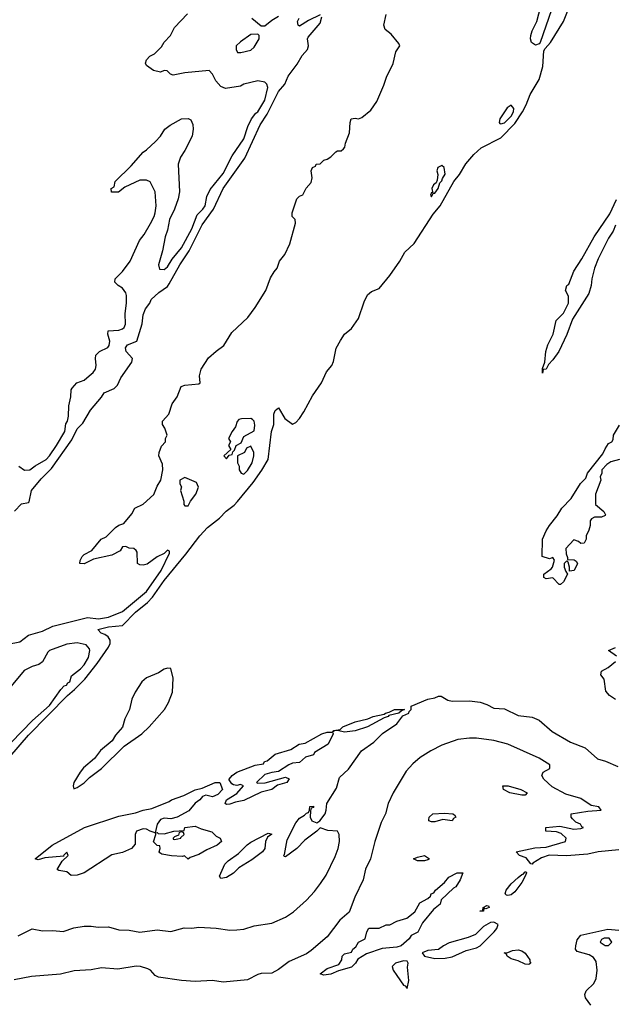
# Model space of a CAD drawing. Header units: inches. Extents: x 2348352 to 2479776, y 460422 to 613655.
# Tile 477 of 590: x 2440919 to 2444349, y 553753 to 559421. Entities that reach past the tile are written whole.
import ezdxf

# ---------------------------------------------------------------- set-up
doc = ezdxf.new("R2010")
doc.units = ezdxf.units.IN
doc.header["$MEASUREMENT"] = 0
doc.layers.add('C4545', color=7, linetype='Continuous')

msp = doc.modelspace()

# ---------------------------------------------------------------- linework, layer by layer
at = {"layer": 'C4545', "color": 4}
for points, elevation in [([(2440861.5, 555178.5), (2440970, 555302.3), (2441194.3, 555530), (2441235.2, 555564.8), (2441294.5, 555625.5), (2441364.7, 555715.3), (2441431, 555809), (2441440.5, 555830), (2441439.6, 555850), (2441428.2, 555868.2), (2441410, 555882), (2441388, 555890), (2441368.7, 555910), (2441430, 555926), (2441510, 555934), (2441585.1, 556010), (2441654.3, 556065.7), (2441683.5, 556096.5), (2441750, 556192.4), (2441876.6, 556343.4), (2441956, 556450), (2442001.4, 556498.5), (2442070, 556552), (2442108.1, 556591.9), (2442153.2, 556626.8), (2442172.4, 556647.6), (2442263.3, 556756.7), (2442312.9, 556827.1), (2442349.6, 556890), (2442369.7, 557050.3), (2442382.7, 557090), (2442381.6, 557150), (2442390, 557170.8), (2442410, 557186), (2442445.8, 557125.8), (2442490, 557093.4), (2442510, 557102), (2442530, 557126), (2442555.8, 557164.2), (2442604.8, 557255.2), (2442656.8, 557330), (2442686.6, 557393.4), (2442716.3, 557430), (2442726.1, 557453.9), (2442742, 557530), (2442765.5, 557574.5), (2442790, 557610.7), (2442830, 557644), (2442870, 557701), (2442903.2, 557796.8), (2442922.5, 557837.5), (2442944.1, 557855.9), (2442990, 557874), (2443050, 557948.2), (2443108.8, 558031.2), (2443136.6, 558083.4), (2443190, 558132.2), (2443299.5, 558300.5), (2443340.3, 558350), (2443419.2, 558490), (2443450.9, 558530), (2443488.9, 558591.1), (2443534.6, 558645.4), (2443576.8, 558683.2), (2443690, 558740.9), (2443770, 558823.2), (2443814.6, 558890), (2443835.5, 558930), (2443858.5, 558990), (2443910, 559076.3), (2443932.2, 559152.2), (2443938, 559242), (2443944.1, 559255.9), (2443976.2, 559290), (2444050, 559410.6), (2444091.5, 559511.5)], 24), ([(2440914, 556850), (2440947.3, 556827.3), (2440978, 556830), (2441007.2, 556852.8), (2441071.8, 556890), (2441091.3, 556910), (2441131.8, 556970), (2441178, 557050), (2441185.2, 557094.8), (2441194, 557110), (2441200.4, 557139.6), (2441202, 557198), (2441213.2, 557250), (2441215.3, 557290), (2441220.2, 557299.8), (2441248, 557330), (2441290, 557346.8), (2441319, 557370), (2441342, 557390), (2441355.3, 557410), (2441359, 557430), (2441355.3, 557470), (2441358, 557490), (2441378, 557510), (2441426, 557534), (2441434.2, 557545.8), (2441437.6, 557570), (2441426, 557610), (2441428.7, 557630), (2441490, 557634.4), (2441510, 557640.5), (2441520.9, 557650), (2441529, 557669), (2441526.6, 557730), (2441534.5, 557790), (2441534.2, 557834.2), (2441530, 557848), (2441510, 557875.3), (2441486, 557890), (2441466, 557910), (2441468, 557930), (2441510, 557971), (2441555.1, 558030), (2441609.3, 558150), (2441635.9, 558184.1), (2441672.1, 558247.9), (2441692.9, 558287.1), (2441699, 558310), (2441704, 558350), (2441699, 558430), (2441670, 558488), (2441650, 558498), (2441610, 558498), (2441523.6, 558456.4), (2441487.3, 558427.3), (2441447.3, 558427.3), (2441446, 558450), (2441462, 558458), (2441468, 558490), (2441560.4, 558579.6), (2441630, 558658), (2441650, 558671.3), (2441700.2, 558719.8), (2441729.3, 558750.7), (2441755.3, 558790), (2441786.3, 558813.7), (2441850, 558851), (2441890, 558851.3), (2441903.6, 558843.6), (2441916.9, 558816.9), (2441918, 558790), (2441911.3, 558750), (2441870, 558668), (2441844.7, 558630), (2441831, 558590), (2441838.8, 558430), (2441830.8, 558390), (2441810.8, 558330), (2441780.7, 558270), (2441770.6, 558210), (2441756.3, 558170), (2441742, 558090), (2441718.8, 558010), (2441724.7, 557984.7), (2441750, 557982.8), (2441770, 557998.8), (2441797.7, 558042.3), (2441850, 558107.7), (2441910, 558216.3), (2441941.7, 558298.3), (2441974.5, 558330), (2441986.6, 558350), (2441997, 558403), (2442016.2, 558443.8), (2442090, 558534.8), (2442143.3, 558636.7), (2442210, 558734.8), (2442233.4, 558806.6), (2442254.5, 558850), (2442278, 558882), (2442290, 558891), (2442330, 558958), (2442348.7, 559030), (2442342, 559050), (2442330, 559062), (2442290, 559068.7), (2442210, 559049), (2442190, 559039), (2442104.7, 559024.7), (2442076.4, 559036.4), (2442049.1, 559069.1), (2442030, 559108), (2442010, 559128), (2441870, 559114), (2441802, 559102), (2441787.3, 559107.3), (2441767.3, 559127.3), (2441750, 559128), (2441730, 559118), (2441690, 559128.7), (2441650, 559158), (2441644, 559170), (2441649, 559190), (2441668.7, 559210), (2441695.1, 559224.9), (2441734.9, 559265.1), (2441750, 559290.6), (2441787.3, 559330), (2441810, 559376), (2441886, 559454)], 36), ([(2443982, 559478), (2443916, 559290), (2443910, 559282), (2443890, 559274), (2443866, 559290), (2443860.9, 559310), (2443862.9, 559330), (2443870, 559356), (2443897, 559410), (2443920.7, 559499.3)], 24), ([(2440850, 555826), (2440919.7, 555840.3), (2440970, 555877.3), (2441050, 555902), (2441110, 555930.6), (2441310, 555980.5), (2441372.7, 555972.7), (2441430, 555982), (2441510, 556014), (2441650, 556128.7), (2441733.3, 556250), (2441782, 556350), (2441782, 556362), (2441770, 556368), (2441751.6, 556348.4), (2441710, 556329), (2441652.4, 556287.6), (2441630, 556281.2), (2441610, 556282), (2441598, 556290), (2441595.3, 556355.3), (2441590, 556366), (2441576.4, 556376.4), (2441550, 556378), (2441530, 556388), (2441510, 556386), (2441496.9, 556363.1), (2441450, 556338), (2441343.6, 556316.4), (2441290, 556288.7), (2441266, 556290), (2441267.3, 556307.3), (2441278, 556330), (2441290, 556342), (2441334.6, 556365.4), (2441388.7, 556430), (2441416, 556444), (2441470, 556498), (2441490, 556511.3), (2441519, 556521), (2441564, 556576), (2441582, 556610), (2441630, 556631.3), (2441691.7, 556688.3), (2441710, 556736), (2441732.3, 556770), (2441742.9, 556830), (2441742, 556862), (2441720.9, 556910), (2441722.7, 556930), (2441734.6, 556965.4), (2441758, 556990), (2441758, 557010), (2441768, 557030), (2441755.3, 557070), (2441742, 557090), (2441742, 557110), (2441778, 557150), (2441797.2, 557210), (2441825.2, 557250), (2441848.7, 557310), (2441870, 557318), (2441950, 557324.7), (2441958, 557330), (2441954, 557370), (2441963.7, 557410), (2442006.5, 557473.5), (2442050, 557513.4), (2442094.7, 557545.3), (2442140.1, 557619.9), (2442233.1, 557706.9), (2442275.9, 557764.1), (2442337.2, 557862.8), (2442364.2, 557935.8), (2442383.7, 557970), (2442401.2, 557990), (2442416, 558030), (2442445.2, 558070), (2442474, 558130), (2442508, 558250), (2442506, 558270), (2442488.4, 558288.4), (2442488, 558310), (2442515.3, 558390), (2442530, 558404.7), (2442550, 558412), (2442569.1, 558450.9), (2442596.5, 558483.5), (2442604, 558510), (2442598, 558550), (2442606, 558570), (2442622, 558578), (2442626, 558590), (2442650, 558592), (2442670, 558612), (2442690, 558618), (2442710, 558631.3), (2442739, 558661), (2442750, 558666), (2442770, 558666), (2442783.2, 558676.8), (2442792, 558688), (2442795.1, 558710), (2442819, 558770), (2442822, 558830), (2442828, 558850), (2442850, 558854.8), (2442870, 558850.8), (2442890, 558858.8), (2442940.1, 558899.9), (2442975.6, 558950), (2443016.3, 559043.7), (2443031.6, 559090), (2443069.3, 559169.3), (2443084.5, 559235.5), (2443108.7, 559270), (2443103.1, 559283.1), (2443058, 559338), (2443023.9, 559363.9), (2443016, 559390), (2443029.6, 559450.4)], 28), ([(2440888.3, 556591.7), (2440930, 556633.4), (2440970, 556641), (2440974.2, 556645.8), (2440987, 556710), (2441042.4, 556777.6), (2441102.3, 556837.7), (2441218.3, 557001.7), (2441250, 557064.9), (2441282, 557098), (2441327.4, 557172.6), (2441390, 557247.3), (2441406.3, 557273.7), (2441462, 557298), (2441482.5, 557317.5), (2441501.5, 557358.5), (2441564, 557450), (2441569, 557470), (2441532.7, 557510), (2441527.8, 557532.2), (2441539, 557550), (2441592.7, 557570), (2441624.5, 557670), (2441630, 557722), (2441644.1, 557755.9), (2441668, 557790), (2441675.3, 557810), (2441719.3, 557850), (2441770, 557885.5), (2441780.1, 557899.9), (2441841.7, 558010), (2441895.1, 558090), (2441970, 558240.5), (2442034.3, 558330), (2442091.5, 558450), (2442215.8, 558624.2), (2442303.6, 558816.4), (2442343.4, 558876.6), (2442410, 559008), (2442446, 559050), (2442464.1, 559095.9), (2442515.9, 559164.1), (2442545.4, 559214.6), (2442576, 559250), (2442582.7, 559270), (2442576, 559310), (2442580.1, 559319.9), (2442650, 559401), (2442658, 559438)], 32), ([(2442256, 559430), (2442310, 559384.7), (2442330, 559384.7), (2442370, 559418.8), (2442410, 559441)], 36), ([(2442650, 559448), (2442583, 559417), (2442530, 559384), (2442522, 559390), (2442519, 559410), (2442529.2, 559430)], 32), ([(2444350, 558237.2), (2444336.4, 558203.6), (2444310, 558164), (2444250, 558044), (2444228.5, 557990), (2444213, 557930), (2444210.4, 557890), (2444196.2, 557843.8), (2444103.1, 557696.9), (2444070.3, 557609.7), (2444023.8, 557510), (2443990, 557462.7), (2443964, 557436), (2443950, 557408.7), (2443932.7, 557407.3), (2443930, 557386), (2443929.1, 557389.1), (2443930, 557414), (2443942.7, 557450), (2443949.5, 557510), (2443959.5, 557550), (2443992, 557610), (2444008, 557690), (2444050, 557731.3), (2444079.3, 557790), (2444079, 557830), (2444062, 557862), (2444069.4, 557890), (2444082, 557898), (2444110, 557974), (2444155.5, 558044.5), (2444226.4, 558170), (2444316.6, 558303.4), (2444355, 558385)], 16), ([(2444374, 556890), (2444323.6, 556876.4), (2444299.6, 556860.4), (2444272, 556830), (2444271.3, 556810), (2444262, 556790), (2444264.7, 556770), (2444234, 556690), (2444234, 556630), (2444282, 556590), (2444292, 556570), (2444290, 556566), (2444270, 556558), (2444230, 556558), (2444211.6, 556548.4), (2444204.7, 556535.3), (2444204.7, 556510), (2444196.9, 556483.1), (2444182, 556450), (2444182, 556430), (2444170, 556408), (2444150, 556406), (2444136.4, 556416.4), (2444110, 556426), (2444063.6, 556376.4), (2444065.4, 556345.4), (2444074, 556326), (2444074, 556314), (2444111.6, 556311.6), (2444123.6, 556303.6), (2444131.1, 556291.1), (2444112, 556250), (2444086, 556246), (2444086, 556270), (2444078, 556298), (2444070, 556306), (2444054, 556290), (2444054, 556270), (2444063.6, 556243.6), (2444074, 556230), (2444050, 556186), (2444034, 556170), (2444026, 556170), (2443990, 556208), (2443950, 556202), (2443938, 556210), (2443938, 556230), (2443980.4, 556259.6), (2443988, 556270), (2443998, 556310), (2443990, 556326), (2443970, 556318), (2443928, 556330), (2443929.4, 556430), (2443950, 556478), (2443969.2, 556510), (2444014.5, 556565.5), (2444041.2, 556610), (2444095.1, 556664.9), (2444149.4, 556750.6), (2444179, 556781), (2444188.7, 556810), (2444278, 556922), (2444290, 556951.3), (2444310, 556982), (2444328.9, 556991.1), (2444336.4, 557003.6), (2444339, 557030), (2444374, 557086)], 16), ([(2440870, 555259.5), (2440993.6, 555386.4), (2441090, 555472.7), (2441155.1, 555564.9), (2441174.2, 555585.8), (2441188, 555590), (2441196, 555604), (2441208, 555610), (2441216.4, 555643.6), (2441270, 555684), (2441290, 555707.7), (2441315.6, 555750), (2441322.7, 555790), (2441320.2, 555800.2), (2441302, 555822), (2441250, 555833.3), (2441190, 555825.6), (2441091.3, 555790), (2441080.5, 555779.5), (2441050, 555724), (2441030, 555709.2), (2440990, 555697.2), (2440944.9, 555675.1), (2440841, 555550)], 28), ([(2444356.5, 555756.5), (2444309.2, 555790), (2444350, 555807.7)], 16), ([(2444350, 555508.3), (2444316.2, 555530), (2444295.2, 555555.2), (2444284.2, 555624.2), (2444266, 555650), (2444269, 555670), (2444308.7, 555691.3), (2444350, 555726.8)], 16), ([(2440910, 554146.4), (2440990, 554187.2), (2441050, 554175.4), (2441110, 554177.9), (2441170, 554172.8), (2441230, 554192.6), (2441290, 554203), (2441330, 554202.8), (2441370, 554196.4), (2441430, 554199.8), (2441490, 554182.3), (2441550, 554180.5), (2441610, 554167.8), (2441710, 554182), (2441790, 554171.6), (2441866.9, 554193.1), (2441910, 554191.4), (2441950, 554197.5), (2442050, 554192.3), (2442130, 554180.8), (2442170, 554181.1), (2442210, 554186.4), (2442270, 554204.3), (2442370, 554220.2), (2442450, 554254.2), (2442495.2, 554284.8), (2442570, 554353.1), (2442617.3, 554402.7), (2442652, 554448), (2442683.1, 554496.9), (2442736.4, 554603.6), (2442752.5, 554650), (2442760.3, 554690), (2442758, 554730), (2442750, 554749.2), (2442694.2, 554754.2), (2442650, 554769), (2442630, 554749), (2442561.3, 554698.7), (2442514.8, 554650), (2442450, 554602), (2442444, 554604), (2442438, 554610), (2442444, 554616), (2442459.3, 554700.7), (2442510, 554797.3), (2442530, 554824), (2442558.6, 554841.4), (2442570, 554854), (2442582, 554858), (2442588.7, 554871.3), (2442590, 554891), (2442610, 554894), (2442610, 554886), (2442598, 554882), (2442592.7, 554867.3), (2442592, 554830), (2442602, 554810), (2442610, 554804.7), (2442630, 554798), (2442648, 554810), (2442677.2, 554850), (2442684, 554870), (2442688, 554910), (2442742.7, 554997.3), (2442761.4, 555058.6), (2442812.4, 555107.6), (2442887.2, 555212.8), (2442958.5, 555261.5), (2443008.5, 555311.5), (2443091.6, 555368.4), (2443126, 555414), (2443159, 555430), (2443161.2, 555438.8), (2443172.7, 555450), (2443173.2, 555470), (2443269.3, 555510), (2443310, 555518.2), (2443330, 555526.9), (2443346.7, 555526.7), (2443383.9, 555503.9), (2443410, 555497.7), (2443510, 555499.5), (2443570, 555492.2), (2443610, 555479), (2443650, 555458.7), (2443710, 555453.7), (2443790, 555416.2), (2443870, 555405.7), (2443910, 555389.3), (2443984.4, 555324.4), (2444090, 555261.7), (2444174.6, 555230), (2444246.2, 555166.2), (2444292.7, 555152.7), (2444362.9, 555122.8)], 16), ([(2444370, 554642.3), (2444250, 554631.1), (2444190, 554618.3), (2444067.7, 554607.7), (2443968.8, 554611.2), (2443923.1, 554596.9), (2443874.2, 554565.8), (2443870, 554559), (2443862.7, 554562.7), (2443836.4, 554596.4), (2443798, 554610), (2443778, 554630), (2443886.2, 554653.8), (2443950, 554658), (2444062, 554690), (2444065.2, 554710), (2444037, 554737), (2444010, 554746.6), (2443948, 554750), (2443948.7, 554770), (2444030, 554778.8), (2444110, 554761), (2444150, 554764.7), (2444166, 554770), (2444155.3, 554775.3), (2444148, 554790), (2444122, 554802), (2444101.5, 554821.5), (2444094, 554830), (2444095.3, 554850), (2444190, 554864.9), (2444268, 554870), (2444254, 554890), (2444210, 554896.9), (2444150, 554937.4), (2444063.3, 554963.3), (2443985.4, 555005.4), (2443937.2, 555050), (2443926, 555070), (2443932.7, 555090), (2443971.8, 555110), (2443971.4, 555131.4), (2443910.6, 555170.6), (2443730.6, 555250.6), (2443650, 555270.8), (2443550, 555284.4), (2443510, 555285.3), (2443442.7, 555277.3), (2443350, 555244.2), (2443287, 555213), (2443225.2, 555174.8), (2443182.2, 555137.8), (2443144.2, 555095.8), (2443070.1, 554970), (2443040.1, 554910), (2443024.7, 554850), (2443000.2, 554799.8), (2442964.2, 554690), (2442939.6, 554590), (2442909.5, 554530.5), (2442896.8, 554470), (2442849.5, 554370.5), (2442815.8, 554284.2), (2442762.8, 554237.2), (2442690, 554141.8), (2442597, 554063), (2442570, 554043.8), (2442470, 553999.8), (2442410, 553952.7), (2442370, 553933), (2442310, 553930.6), (2442290, 553925.6), (2442230, 553894.4), (2442090, 553881.5), (2442030, 553890.7), (2441930, 553884.5), (2441850, 553889.8), (2441719, 553910), (2441698.7, 553918.7), (2441672, 553950), (2441657.6, 553957.6), (2441615.3, 553970), (2441590, 553971.8), (2441484.2, 553955.8), (2441390, 553962.3), (2441330, 553951.6), (2441233.4, 553946.6), (2441153.4, 553926.6), (2440987, 553913), (2440886.8, 553893.2)], 16), ([(2444207.3, 553747.3), (2444177.2, 553790), (2444173.2, 553810), (2444181.2, 553830), (2444226.2, 553873.8), (2444238.9, 553901.1), (2444245.1, 553950), (2444239.5, 553999.5), (2444223.1, 554023.1), (2444197.7, 554037.7), (2444130, 554057.2), (2444119.3, 554070), (2444120.9, 554090), (2444130, 554124.7), (2444150, 554150.5), (2444305.4, 554185.4), (2444370, 554180.7)], 16)]:
    msp.add_lwpolyline(points, dxfattribs=dict(at, elevation=elevation))
for points, elevation in [([(2442290, 559338), (2442250, 559335.3), (2442190, 559293.2), (2442166, 559270), (2442164.7, 559250), (2442172.7, 559232.7), (2442192, 559232), (2442250, 559246), (2442270, 559262), (2442298, 559310), (2442298, 559330)], 36), ([(2443750, 558928.7), (2443726.4, 558913.6), (2443684, 558850), (2443681, 558830), (2443684, 558824), (2443690, 558821), (2443710, 558827.3), (2443750, 558864.9), (2443762, 558890), (2443764, 558910)], 28), ([(2443350, 558581.2), (2443326.8, 558570), (2443322, 558550), (2443326.8, 558530), (2443323.6, 558496.4), (2443318, 558482), (2443302, 558470), (2443292, 558450), (2443298, 558422), (2443290, 558426), (2443284.7, 558410), (2443290, 558402), (2443300.4, 558419.6), (2443310, 558422), (2443328, 558450), (2443338, 558482), (2443350, 558494), (2443352.9, 558507.1), (2443369, 558531), (2443364, 558570)], 28), ([(2442250, 557125.2), (2442196.9, 557123.1), (2442181, 557119), (2442171.1, 557108.9), (2442162, 557078), (2442142, 557050), (2442122, 557010), (2442132, 556990), (2442122, 556970), (2442134, 556946), (2442094, 556910), (2442110, 556894), (2442126, 556914), (2442142, 556918), (2442146, 556934), (2442156.4, 556943.6), (2442166, 556970), (2442194.6, 556985.4), (2442210, 557022), (2442270, 557054), (2442273.2, 557086.8), (2442269, 557110), (2442260.2, 557120.2)], 28), ([(2442250, 556966), (2442225.4, 556954.6), (2442214, 556930), (2442174, 556910), (2442174, 556870), (2442182, 556850), (2442182, 556830), (2442194, 556810), (2442210, 556804.7), (2442230, 556826), (2442257.2, 556870), (2442268, 556910), (2442268, 556930)], 28), ([(2441870, 556786), (2441842, 556770), (2441842, 556750), (2441851, 556731), (2441844.7, 556710), (2441864.7, 556650), (2441864.7, 556630), (2441870, 556622), (2441890, 556622), (2441902, 556650), (2441933.2, 556690), (2441948.7, 556730), (2441937.2, 556757.2)], 28), ([(2441770, 555688), (2441750, 555682), (2441718, 555662), (2441650, 555631.5), (2441622.4, 555610), (2441583, 555550), (2441564, 555510), (2441551, 555450), (2441524.5, 555395.5), (2441510, 555348), (2441470, 555302), (2441450.5, 555269.5), (2441384.9, 555215.1), (2441350, 555169), (2441286.2, 555113.8), (2441266.8, 555090), (2441231.3, 555030), (2441226.8, 555010), (2441230, 554994), (2441250, 555001), (2441290, 555028.2), (2441321.7, 555058.3), (2441389.4, 555110), (2441521, 555239), (2441621.6, 555310), (2441664.2, 555350), (2441753, 555450), (2441775.6, 555490), (2441798.4, 555550), (2441802.7, 555630), (2441790, 555686)], 24), ([(2442790, 555319.3), (2442750, 555328.7), (2442732, 555328), (2442722, 555322), (2442728, 555330), (2442764.1, 555335.9), (2442779, 555350), (2442850, 555379.5), (2442923.8, 555396.2), (2442954, 555410), (2443017.6, 555422.4), (2443025.2, 555430), (2443045.7, 555434.3), (2443078, 555450), (2443134, 555450), (2443116.9, 555443.1), (2443102, 555430), (2443044, 555416), (2443041, 555410), (2443018, 555402), (2442921, 555350), (2442850, 555327.8)], 16), ([(2442290, 555026), (2442332.7, 555027.3), (2442450, 555061), (2442470.9, 555050.9), (2442458, 555030), (2442404.5, 555015.5), (2442370, 554989.3), (2442310, 554975.1), (2442210, 554927), (2442162.5, 554917.5), (2442130, 554904.5), (2442110, 554903.7), (2442102.7, 554910), (2442109.5, 554930.5), (2442170, 554966), (2442208, 555010), (2442190, 555019), (2442170, 555013.2), (2442150, 555017.2), (2442141.5, 555021.5), (2442124.8, 555044.8), (2442124.5, 555050), (2442142, 555070), (2442169.5, 555090), (2442275.3, 555130), (2442323.1, 555136.9), (2442329.3, 555150), (2442344.9, 555155.1), (2442390, 555192.7), (2442479.4, 555220.6), (2442529.2, 555250), (2442562.9, 555257.1), (2442659, 555310), (2442690, 555319.3), (2442719.8, 555319.8), (2442724.7, 555310), (2442694.8, 555250), (2442617.3, 555202.7), (2442610, 555189.5), (2442564.5, 555175.5), (2442530, 555145.2), (2442490, 555140.9), (2442468, 555132), (2442410, 555094), (2442371.6, 555088.4), (2442330, 555075.3), (2442282, 555030)], 16), ([(2442030, 554947), (2441990, 554957.2), (2441972, 554950), (2441956, 554930), (2441928.5, 554911.5), (2441893.5, 554866.5), (2441826, 554830), (2441790, 554821.6), (2441750, 554824.5), (2441730, 554817.2), (2441710.5, 554790), (2441699.6, 554740.4), (2441670, 554749.3), (2441650, 554761.2), (2441630, 554764), (2441591.1, 554748.9), (2441584.7, 554730), (2441584.5, 554675.5), (2441562.8, 554650), (2441510, 554627.6), (2441450, 554612.7), (2441290, 554509.6), (2441250, 554496), (2441215.3, 554495.3), (2441190, 554515.3), (2441144.1, 554524.1), (2441135.3, 554530), (2441163.2, 554576.8), (2441199, 554610), (2441190, 554628), (2441172, 554610), (2441174, 554606), (2441063.5, 554596.5), (2441024.7, 554584.7), (2441008, 554590), (2441106.6, 554670), (2441292.7, 554770), (2441490, 554836), (2441585.3, 554854.7), (2441630, 554871.3), (2441679.5, 554880.5), (2441779.5, 554920.5), (2441792.7, 554930), (2441864.5, 554955.5), (2441930, 554988.2), (2441970, 554997), (2442044, 555030), (2442071.3, 555030), (2442087.3, 554990), (2442059.5, 554960.5)], 16), ([(2443810, 554957.2), (2443742, 554970), (2443705.2, 554990), (2443702, 555010), (2443732, 555010), (2443804.7, 554990), (2443842, 554970), (2443830, 554958)], 16), ([(2443410, 554809.3), (2443356.5, 554816.5), (2443310, 554802.9), (2443290, 554802.7), (2443275.3, 554810), (2443275.3, 554815.3), (2443277.2, 554830), (2443298, 554850), (2443365.8, 554854.2), (2443414, 554850), (2443423.6, 554843.6), (2443431, 554830), (2443418, 554822)], 16), ([(2441890, 554589), (2441867.3, 554607.3), (2441856.9, 554603.1), (2441792.8, 554607.2), (2441738, 554618), (2441725.2, 554625.2), (2441722, 554630), (2441728, 554650), (2441726, 554666), (2441710, 554668), (2441689.1, 554689.1), (2441702, 554730), (2441700.4, 554739.6), (2441710, 554742), (2441716.9, 554736.9), (2441750, 554734.9), (2441806, 554750), (2441866, 554754), (2441870, 554770.8), (2441930, 554778), (2441963.4, 554763.4), (2442026, 554746), (2442050, 554722), (2442074, 554710), (2442082, 554690), (2442056, 554670), (2441996.8, 554643.2), (2441950, 554615.3), (2441901, 554599)], 16), ([(2441850, 554746), (2441838, 554742), (2441834, 554726), (2441810, 554718), (2441802, 554710), (2441803.6, 554703.6), (2441810, 554702), (2441830, 554706), (2441846, 554710), (2441846, 554714), (2441866, 554730), (2441862, 554742)], 16), ([(2442078, 554478), (2442069.4, 554490), (2442101, 554559), (2442120.1, 554579.9), (2442178.4, 554621.6), (2442228.1, 554671.9), (2442250, 554686), (2442350, 554738.8), (2442370, 554732), (2442345.4, 554714.6), (2442334.8, 554690), (2442330.6, 554650), (2442317.3, 554630), (2442255.6, 554584.4), (2442181.8, 554538.2), (2442150, 554507.8), (2442110, 554482.9)], 16), ([(2443210, 554579), (2443186, 554590), (2443210, 554601), (2443250, 554610.7), (2443278, 554590), (2443270, 554585.2), (2443250, 554579)], 16), ([(2442670, 553920.9), (2442648.7, 553928.7), (2442690, 553958.8), (2442757.2, 553982.8), (2442774, 554010), (2442775.3, 554030), (2442790, 554044.7), (2442830, 554054), (2442838, 554070), (2442855.5, 554084.5), (2442869.3, 554110.7), (2442908, 554130), (2442918, 554170), (2442930, 554192), (2442990, 554192), (2443028.9, 554211.1), (2443050, 554211.3), (2443090, 554231), (2443148, 554250), (2443194.5, 554285.5), (2443223.1, 554336.9), (2443270, 554362), (2443284, 554376), (2443289, 554390), (2443304.7, 554395.3), (2443314, 554410), (2443365.1, 554454.9), (2443390, 554486), (2443438, 554510), (2443470.6, 554510.6), (2443454.8, 554470), (2443430.6, 554430), (2443417.5, 554422.5), (2443346, 554354), (2443341, 554330), (2443301.6, 554298.4), (2443238, 554222), (2443211.1, 554168.9), (2443174, 554150), (2443162, 554130), (2443116, 554090), (2443090, 554082.7), (2443005.5, 554074.5), (2442916.3, 554043.7), (2442866.2, 554013.8), (2442852, 553990), (2442830, 553967.6), (2442754, 553946), (2442710, 553927.3)], 16), ([(2443730, 554379), (2443722, 554382), (2443715.3, 554390), (2443721.2, 554410), (2443750, 554446.8), (2443790, 554484), (2443810, 554500.7), (2443818.6, 554501.4), (2443830, 554516), (2443836, 554516), (2443838, 554510), (2443830.6, 554490), (2443810, 554454), (2443770, 554401.2), (2443750, 554382.7)], 16), ([(2443603.1, 554303.1), (2443592.7, 554307.3), (2443590, 554289.6), (2443568, 554290), (2443586, 554294), (2443588, 554310), (2443610, 554322), (2443619.6, 554319.6), (2443622, 554310)], 16), ([(2443650, 554226.9), (2443630, 554224.2), (2443590, 554201.7), (2443544.5, 554155.5), (2443501.4, 554138.6), (2443392.6, 554107.4), (2443358.7, 554090), (2443330, 554068.3), (2443270, 554062), (2443237.3, 554050), (2443251, 554030), (2443310, 554017.2), (2443370, 554018.9), (2443410, 554026.8), (2443490, 554063.2), (2443550, 554078.3), (2443570, 554089), (2443651.7, 554170), (2443667.1, 554190), (2443673.5, 554213.5)], 24), ([(2444285.4, 554134.6), (2444270, 554126), (2444262, 554110), (2444290, 554092), (2444310, 554092), (2444328, 554110), (2444314, 554134)], 16), ([(2443850, 553982), (2443830, 553985.2), (2443790, 554004), (2443750, 554015.3), (2443726, 554030), (2443722, 554042), (2443708, 554050), (2443730, 554052), (2443756.4, 554063.6), (2443790, 554066), (2443810, 554060.7), (2443830, 554046.8), (2443856.3, 554010), (2443856.9, 553996.9), (2443862, 553990)], 16), ([(2443130, 554003.6), (2443084, 553990), (2443064.4, 553970), (2443070.3, 553950), (2443090, 553919.5), (2443130, 553864), (2443139.3, 553859.3), (2443150, 553844.7), (2443160.5, 553890), (2443152.9, 553967.1), (2443155.6, 553990), (2443150, 554001.2)], 24)]:
    msp.add_lwpolyline(points, close=True, dxfattribs=dict(at, elevation=elevation))

doc.saveas('drawing.dxf')
